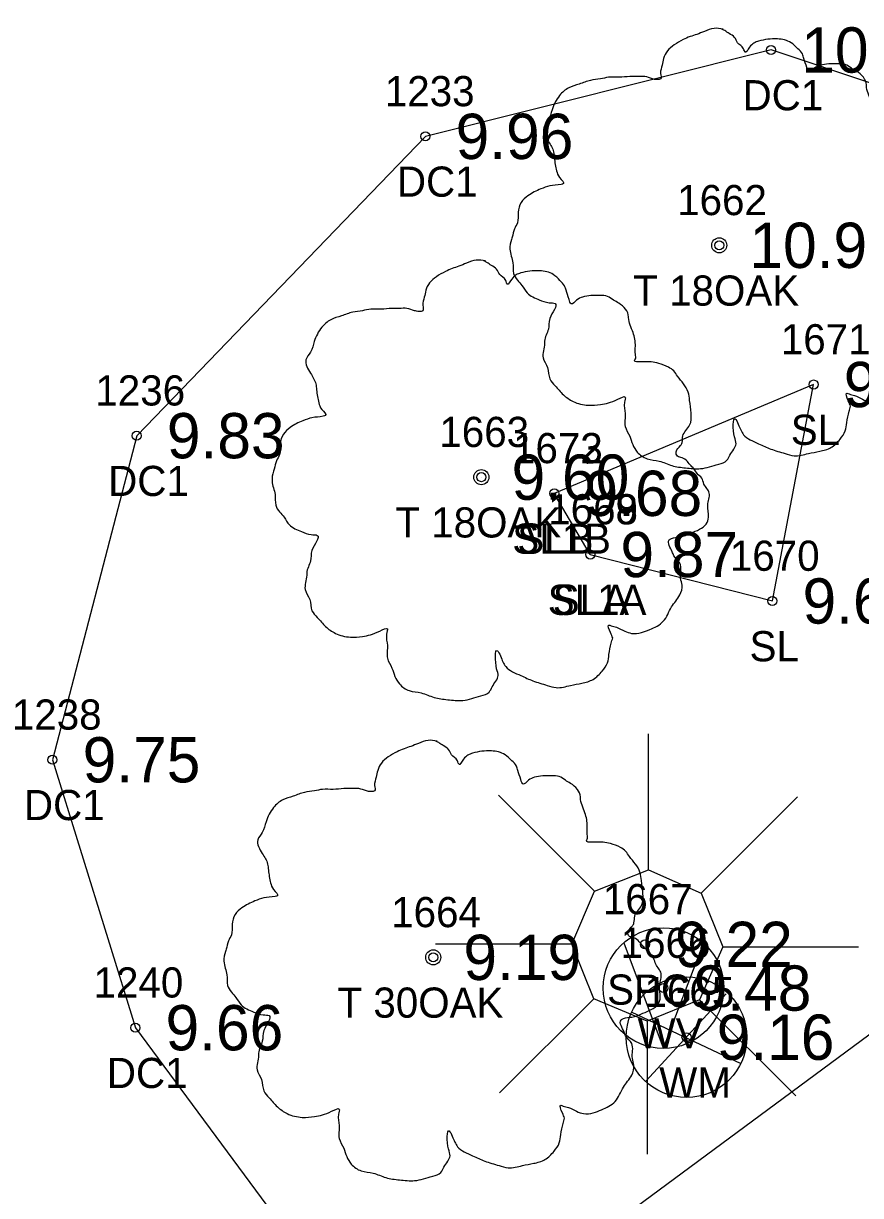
# Model space of a CAD drawing. Extents: x 2608598 to 2610682, y 641451 to 643526.
# Drawn here: x 2608949.52 to 2608977.28, y 643087.64 to 643126.49 of the extents above; entities that cross this region are included whole.
import ezdxf

# ---------------------------------------------------------------- set-up
doc = ezdxf.new("R2010")
doc.units = 0
for name, color, linetype in [('RD_EX_BldgApp', 7, 'Continuous'), ('RD_EX_BldgApp_txCode', 7, 'Continuous'), ('RD_EX_Conc', 7, 'Continuous'), ('RD_EX_Conc_txCode', 7, 'Continuous'), ('RD_EX_DR_Pipe', 7, 'Continuous'), ('RD_EX_TX_BldgApp_ELEV', 7, 'Continuous'), ('RD_EX_TX_Conc_ELEV', 7, 'Continuous'), ('RD_EX_TX_UT_ELEV', 7, 'Continuous'), ('RD_EX_TX_VEG_ELEV', 7, 'Continuous'), ('RD_EX_UT', 7, 'Continuous'), ('RD_EX_UT_txCode', 7, 'Continuous'), ('RD_EX_VEG', 7, 'Continuous'), ('RD_EX_VEG_txCode', 7, 'Continuous'), ('RD_SMD_Locator', 7, 'Continuous')]:
    doc.layers.add(name, color=color, linetype=linetype)

msp = doc.modelspace()

# ---------------------------------------------------------------- linework, layer by layer
at = {"layer": 'RD_EX_BldgApp'}
for p, q in [((2608970.241, 643098.432), (2608970.241, 643102.941)), ((2608968.453, 643097.734), (2608965.27, 643100.916)), ((2608971.991, 643097.662), (2608975.187, 643100.858)), ((2608967.71, 643095.97), (2608963.188, 643095.97)), ((2608972.715, 643095.888), (2608977.212, 643095.888)), ((2608968.429, 643094.158), (2608965.311, 643091.04)), ((2608971.937, 643094.133), (2608975.129, 643090.942)), ((2608970.2, 643093.426), (2608970.2, 643089.016))]:
    msp.add_line(p, q, dxfattribs=at)
msp.add_lwpolyline([(2608968.453, 643097.734), (2608970.241, 643098.432), (2608971.991, 643097.662), (2608972.715, 643095.888), (2608971.937, 643094.133), (2608970.2, 643093.426), (2608968.429, 643094.158), (2608967.71, 643095.97)], close=True, dxfattribs=at)
at = {"layer": 'RD_EX_Conc'}
msp.add_lwpolyline([(2609007.068, 643099.576), (2609002.027, 643107.424), (2608993.618, 643115.705), (2608984.79, 643122.118), (2608974.31, 643125.613), (2608962.852, 643122.749), (2608953.279, 643112.828), (2608950.487, 643102.085), (2608953.235, 643093.204), (2608962.509, 643080.657), (2608966.869, 643076.385), (2608971.662, 643073.57)], dxfattribs=at)
at = {"layer": 'RD_EX_DR_Pipe'}
msp.add_lwpolyline([(2609033.8, 643134.541), (2608952.289, 643074.289), (2608951.79, 643073.788), (2608897.865, 643033.571)], dxfattribs=at)
at = {"layer": 'RD_EX_UT'}
for p, q in [((2608970.742, 643092.525), (2608969.438, 643096.008)), ((2608970.742, 643092.525), (2608972.064, 643095.971)), ((2608970.155, 643091.431), (2608972.822, 643094.328)), ((2608969.674, 643093.726), (2608973.304, 643092.014))]:
    msp.add_line(p, q, dxfattribs=at)
for centre in [(2608970.742, 643094.518), (2608971.507, 643092.889)]:
    msp.add_circle(centre, 2, dxfattribs=at)
at = {"layer": 'RD_EX_VEG'}
msp.add_line((2608968.316, 643108.889), (2608967.124, 643110.916), dxfattribs=at)
msp.add_lwpolyline([(2608968.316, 643108.889), (2608974.353, 643107.349), (2608975.72, 643114.524), (2608967.124, 643110.916)], dxfattribs=at)
for centre, radius in [((2608972.591, 643119.138), 0.25), ((2608972.579, 643119.119), 0.0001), ((2608964.706, 643111.453), 0.25), ((2608964.694, 643111.434), 0.0001), ((2608963.11, 643095.536), 0.25), ((2608963.097, 643095.517), 0.0001)]:
    msp.add_circle(centre, radius, dxfattribs=at)
for points in [[(2608972.723, 643126.305), (2608972.423, 643126.33), (2608972.098, 643126.23), (2608971.848, 643126.13), (2608971.624, 643126.055), (2608971.399, 643125.955), (2608971.099, 643125.78), (2608970.874, 643125.58), (2608970.749, 643125.33), (2608970.699, 643125.105), (2608970.649, 643124.831), (2608970.649, 643124.656), (2608970.524, 643124.631), (2608970.374, 643124.656), (2608970.124, 643124.731), (2608969.874, 643124.731), (2608969.624, 643124.731), (2608969.275, 643124.706), (2608968.925, 643124.706), (2608968.65, 643124.656), (2608968.325, 643124.606), (2608967.95, 643124.481), (2608967.6, 643124.356), (2608967.3, 643124.106), (2608967.051, 643123.631), (2608966.926, 643123.281), (2608966.776, 643123.031), (2608966.926, 643122.582), (2608967.101, 643122.232), (2608967.125, 643122.032), (2608967.2, 643121.607), (2608967.3, 643121.382), (2608967.425, 643121.182), (2608967.35, 643121.157), (2608966.976, 643121.107), (2608966.676, 643121.007), (2608966.251, 643120.782), (2608966.026, 643120.557), (2608965.926, 643120.233), (2608965.901, 643119.883), (2608965.801, 643119.683), (2608965.726, 643119.408), (2608965.701, 643119.333), (2608965.651, 643119.008), (2608965.751, 643118.558), (2608965.776, 643118.208), (2608965.901, 643117.984), (2608966.051, 643117.809), (2608966.226, 643117.559), (2608966.626, 643117.334), (2608966.951, 643117.234), (2608967.15, 643117.209), (2608966.976, 643116.709), (2608966.926, 643116.359), (2608966.801, 643115.959), (2608966.801, 643115.885), (2608966.751, 643115.41), (2608966.901, 643115.085), (2608966.976, 643114.71), (2608967.15, 643114.485), (2608967.425, 643114.185), (2608967.75, 643113.96), (2608968.25, 643113.835), (2608968.65, 643113.86), (2608969.225, 643114.035), (2608969.474, 643114.11), (2608969.449, 643113.935), (2608969.474, 643113.56), (2608969.474, 643113.136), (2608969.624, 643112.811), (2608969.724, 643112.536), (2608969.874, 643112.286), (2608970.199, 643112.061), (2608970.599, 643111.986), (2608971.024, 643111.836), (2608971.474, 643111.761), (2608971.973, 643111.736), (2608972.573, 643111.886), (2608972.848, 643112.011), (2608972.948, 643112.186), (2608973.148, 643112.561), (2608973.098, 643112.786), (2608973.123, 643113.386), (2608973.223, 643113.211), (2608973.398, 643112.861), (2608973.898, 643112.561), (2608974.297, 643112.386), (2608974.772, 643112.236), (2608975.072, 643112.161), (2608975.547, 643112.236), (2608975.922, 643112.311), (2608976.296, 643112.436), (2608976.596, 643112.711), (2608976.771, 643112.986), (2608976.821, 643113.261), (2608976.896, 643113.635), (2608976.946, 643113.81)], [(2608976.946, 643113.81), (2608976.871, 643113.985), (2608976.821, 643114.235), (2608976.896, 643114.21), (2608977.071, 643114.16), (2608977.346, 643114.035), (2608977.571, 643113.96), (2608977.896, 643113.985), (2608978.171, 643114.085), (2608978.62, 643114.36), (2608978.895, 643114.835), (2608979.17, 643115.235), (2608979.245, 643115.56), (2608979.195, 643115.785), (2608979.17, 643116.284), (2608978.97, 643116.534), (2608978.92, 643116.659), (2608978.82, 643117.059), (2608978.895, 643117.109), (2608979.17, 643117.159), (2608979.545, 643117.284), (2608979.82, 643117.409), (2608980.045, 643117.584), (2608980.12, 643117.809), (2608980.095, 643118.208), (2608980.145, 643118.608), (2608980.07, 643118.758), (2608979.97, 643118.908), (2608979.895, 643119.108), (2608979.745, 643119.258), (2608979.645, 643119.408), (2608979.545, 643119.508), (2608979.42, 643119.658), (2608979.245, 643119.783), (2608979.095, 643119.833), (2608979.045, 643119.983), (2608979.195, 643120.183), (2608979.245, 643120.283), (2608979.27, 643120.507), (2608979.495, 643120.857), (2608979.545, 643121.257), (2608979.495, 643121.682), (2608979.445, 643121.957), (2608979.295, 643122.232), (2608979.095, 643122.482), (2608978.97, 643122.657), (2608978.795, 643122.781), (2608978.471, 643122.906), (2608978.221, 643122.956), (2608977.871, 643122.956), (2608977.671, 643123.006), (2608977.696, 643123.056), (2608977.696, 643123.206), (2608977.696, 643123.481), (2608977.621, 643123.931), (2608977.471, 643124.431), (2608977.471, 643124.456), (2608977.371, 643124.706), (2608977.146, 643124.906), (2608976.971, 643125.005), (2608976.771, 643125.13), (2608976.521, 643125.155), (2608976.222, 643125.155), (2608975.947, 643125.105), (2608975.747, 643125.005), (2608975.572, 643124.881), (2608975.497, 643125.03), (2608975.397, 643125.33), (2608975.347, 643125.48), (2608975.197, 643125.655), (2608974.972, 643125.855), (2608974.522, 643125.98), (2608973.898, 643125.905), (2608973.598, 643125.705), (2608973.448, 643125.53), (2608973.398, 643125.655), (2608973.198, 643125.855), (2608973.098, 643126.03), (2608972.923, 643126.155), (2608972.773, 643126.255), (2608972.673, 643126.305)], [(2608964.838, 643118.62), (2608964.538, 643118.645), (2608964.214, 643118.545), (2608963.964, 643118.445), (2608963.739, 643118.37), (2608963.514, 643118.27), (2608963.214, 643118.096), (2608962.989, 643117.896), (2608962.864, 643117.646), (2608962.814, 643117.421), (2608962.764, 643117.146), (2608962.764, 643116.971), (2608962.639, 643116.946), (2608962.489, 643116.971), (2608962.239, 643117.046), (2608961.989, 643117.046), (2608961.74, 643117.046), (2608961.39, 643117.021), (2608961.04, 643117.021), (2608960.765, 643116.971), (2608960.44, 643116.921), (2608960.065, 643116.796), (2608959.715, 643116.671), (2608959.416, 643116.421), (2608959.166, 643115.947), (2608959.041, 643115.597), (2608958.891, 643115.347), (2608959.041, 643114.897), (2608959.216, 643114.547), (2608959.241, 643114.347), (2608959.316, 643113.922), (2608959.416, 643113.698), (2608959.541, 643113.498), (2608959.466, 643113.473), (2608959.091, 643113.423), (2608958.791, 643113.323), (2608958.366, 643113.098), (2608958.141, 643112.873), (2608958.041, 643112.548), (2608958.016, 643112.198), (2608957.916, 643111.998), (2608957.841, 643111.723), (2608957.816, 643111.648), (2608957.766, 643111.324), (2608957.866, 643110.874), (2608957.891, 643110.524), (2608958.016, 643110.299), (2608958.166, 643110.124), (2608958.341, 643109.874), (2608958.741, 643109.649), (2608959.066, 643109.549), (2608959.266, 643109.524), (2608959.091, 643109.025), (2608959.041, 643108.675), (2608958.916, 643108.275), (2608958.916, 643108.2), (2608958.866, 643107.725), (2608959.016, 643107.4), (2608959.091, 643107.025), (2608959.266, 643106.801), (2608959.541, 643106.501), (2608959.865, 643106.276), (2608960.365, 643106.151), (2608960.765, 643106.176), (2608961.34, 643106.351), (2608961.59, 643106.426), (2608961.565, 643106.251), (2608961.59, 643105.876), (2608961.59, 643105.451), (2608961.74, 643105.126), (2608961.84, 643104.851), (2608961.989, 643104.601), (2608962.314, 643104.377), (2608962.714, 643104.302), (2608963.139, 643104.152), (2608963.589, 643104.077), (2608964.089, 643104.052), (2608964.688, 643104.202), (2608964.963, 643104.327), (2608965.063, 643104.502), (2608965.263, 643104.876), (2608965.213, 643105.101), (2608965.238, 643105.701), (2608965.338, 643105.526), (2608965.513, 643105.176), (2608966.013, 643104.876), (2608966.413, 643104.701), (2608966.887, 643104.551), (2608967.187, 643104.477), (2608967.662, 643104.551), (2608968.037, 643104.626), (2608968.412, 643104.751), (2608968.712, 643105.026), (2608968.886, 643105.301), (2608968.936, 643105.576), (2608969.011, 643105.951), (2608969.061, 643106.126)], [(2608969.061, 643106.126), (2608968.986, 643106.301), (2608968.936, 643106.551), (2608969.011, 643106.526), (2608969.186, 643106.476), (2608969.461, 643106.351), (2608969.686, 643106.276), (2608970.011, 643106.301), (2608970.286, 643106.401), (2608970.736, 643106.676), (2608971.011, 643107.15), (2608971.285, 643107.55), (2608971.36, 643107.875), (2608971.31, 643108.1), (2608971.285, 643108.6), (2608971.085, 643108.85), (2608971.035, 643108.975), (2608970.936, 643109.374), (2608971.011, 643109.424), (2608971.285, 643109.474), (2608971.66, 643109.599), (2608971.935, 643109.724), (2608972.16, 643109.899), (2608972.235, 643110.124), (2608972.21, 643110.524), (2608972.26, 643110.924), (2608972.185, 643111.074), (2608972.085, 643111.224), (2608972.01, 643111.424), (2608971.86, 643111.573), (2608971.76, 643111.723), (2608971.66, 643111.823), (2608971.535, 643111.973), (2608971.36, 643112.098), (2608971.21, 643112.148), (2608971.16, 643112.298), (2608971.31, 643112.498), (2608971.36, 643112.598), (2608971.385, 643112.823), (2608971.61, 643113.173), (2608971.66, 643113.573), (2608971.61, 643113.997), (2608971.56, 643114.272), (2608971.41, 643114.547), (2608971.21, 643114.797), (2608971.085, 643114.972), (2608970.911, 643115.097), (2608970.586, 643115.222), (2608970.336, 643115.272), (2608969.986, 643115.272), (2608969.786, 643115.322), (2608969.811, 643115.372), (2608969.811, 643115.522), (2608969.811, 643115.797), (2608969.736, 643116.246), (2608969.586, 643116.746), (2608969.586, 643116.771), (2608969.486, 643117.021), (2608969.261, 643117.221), (2608969.086, 643117.321), (2608968.886, 643117.446), (2608968.637, 643117.471), (2608968.337, 643117.471), (2608968.062, 643117.421), (2608967.862, 643117.321), (2608967.687, 643117.196), (2608967.612, 643117.346), (2608967.512, 643117.646), (2608967.462, 643117.796), (2608967.312, 643117.971), (2608967.087, 643118.171), (2608966.637, 643118.295), (2608966.013, 643118.221), (2608965.713, 643118.021), (2608965.563, 643117.846), (2608965.513, 643117.971), (2608965.313, 643118.171), (2608965.213, 643118.345), (2608965.038, 643118.47), (2608964.888, 643118.57), (2608964.788, 643118.62)], [(2608963.242, 643102.703), (2608962.942, 643102.728), (2608962.617, 643102.628), (2608962.367, 643102.528), (2608962.142, 643102.453), (2608961.917, 643102.353), (2608961.617, 643102.178), (2608961.393, 643101.978), (2608961.268, 643101.728), (2608961.218, 643101.504), (2608961.168, 643101.229), (2608961.168, 643101.054), (2608961.043, 643101.029), (2608960.893, 643101.054), (2608960.643, 643101.129), (2608960.393, 643101.129), (2608960.143, 643101.129), (2608959.793, 643101.104), (2608959.443, 643101.104), (2608959.169, 643101.054), (2608958.844, 643101.004), (2608958.469, 643100.879), (2608958.119, 643100.754), (2608957.819, 643100.504), (2608957.569, 643100.029), (2608957.444, 643099.679), (2608957.294, 643099.429), (2608957.444, 643098.98), (2608957.619, 643098.63), (2608957.644, 643098.43), (2608957.719, 643098.005), (2608957.819, 643097.78), (2608957.944, 643097.58), (2608957.869, 643097.555), (2608957.494, 643097.505), (2608957.194, 643097.405), (2608956.77, 643097.18), (2608956.545, 643096.956), (2608956.445, 643096.631), (2608956.42, 643096.281), (2608956.32, 643096.081), (2608956.245, 643095.806), (2608956.22, 643095.731), (2608956.17, 643095.406), (2608956.27, 643094.956), (2608956.295, 643094.607), (2608956.42, 643094.382), (2608956.57, 643094.207), (2608956.745, 643093.957), (2608957.144, 643093.732), (2608957.469, 643093.632), (2608957.669, 643093.607), (2608957.494, 643093.107), (2608957.444, 643092.757), (2608957.319, 643092.358), (2608957.319, 643092.283), (2608957.269, 643091.808), (2608957.419, 643091.483), (2608957.494, 643091.108), (2608957.669, 643090.883), (2608957.944, 643090.583), (2608958.269, 643090.358), (2608958.769, 643090.233), (2608959.169, 643090.258), (2608959.743, 643090.433), (2608959.993, 643090.508), (2608959.968, 643090.333), (2608959.993, 643089.959), (2608959.993, 643089.534), (2608960.143, 643089.209), (2608960.243, 643088.934), (2608960.393, 643088.684), (2608960.718, 643088.459), (2608961.118, 643088.384), (2608961.542, 643088.234), (2608961.992, 643088.159), (2608962.492, 643088.134), (2608963.092, 643088.284), (2608963.367, 643088.409), (2608963.467, 643088.584), (2608963.667, 643088.959), (2608963.617, 643089.184), (2608963.642, 643089.784), (2608963.741, 643089.609), (2608963.916, 643089.259), (2608964.416, 643088.959), (2608964.816, 643088.784), (2608965.291, 643088.634), (2608965.591, 643088.559), (2608966.065, 643088.634), (2608966.44, 643088.709), (2608966.815, 643088.834), (2608967.115, 643089.109), (2608967.29, 643089.384), (2608967.34, 643089.659), (2608967.415, 643090.034), (2608967.465, 643090.208)], [(2608967.465, 643090.208), (2608967.39, 643090.383), (2608967.34, 643090.633), (2608967.415, 643090.608), (2608967.59, 643090.558), (2608967.865, 643090.433), (2608968.09, 643090.358), (2608968.414, 643090.383), (2608968.689, 643090.483), (2608969.139, 643090.758), (2608969.414, 643091.233), (2608969.689, 643091.633), (2608969.764, 643091.958), (2608969.714, 643092.183), (2608969.689, 643092.682), (2608969.489, 643092.932), (2608969.439, 643093.057), (2608969.339, 643093.457), (2608969.414, 643093.507), (2608969.689, 643093.557), (2608970.064, 643093.682), (2608970.339, 643093.807), (2608970.564, 643093.982), (2608970.638, 643094.207), (2608970.614, 643094.607), (2608970.663, 643095.006), (2608970.589, 643095.156), (2608970.489, 643095.306), (2608970.414, 643095.506), (2608970.264, 643095.656), (2608970.164, 643095.806), (2608970.064, 643095.906), (2608969.939, 643096.056), (2608969.764, 643096.181), (2608969.614, 643096.231), (2608969.564, 643096.381), (2608969.714, 643096.581), (2608969.764, 643096.681), (2608969.789, 643096.906), (2608970.014, 643097.255), (2608970.064, 643097.655), (2608970.014, 643098.08), (2608969.964, 643098.355), (2608969.814, 643098.63), (2608969.614, 643098.88), (2608969.489, 643099.055), (2608969.314, 643099.18), (2608968.989, 643099.305), (2608968.739, 643099.354), (2608968.389, 643099.354), (2608968.19, 643099.404), (2608968.215, 643099.454), (2608968.215, 643099.604), (2608968.215, 643099.879), (2608968.14, 643100.329), (2608967.99, 643100.829), (2608967.99, 643100.854), (2608967.89, 643101.104), (2608967.665, 643101.304), (2608967.49, 643101.404), (2608967.29, 643101.529), (2608967.04, 643101.554), (2608966.74, 643101.554), (2608966.465, 643101.504), (2608966.265, 643101.404), (2608966.09, 643101.279), (2608966.015, 643101.429), (2608965.916, 643101.728), (2608965.866, 643101.878), (2608965.716, 643102.053), (2608965.491, 643102.253), (2608965.041, 643102.378), (2608964.416, 643102.303), (2608964.116, 643102.103), (2608963.966, 643101.928), (2608963.916, 643102.053), (2608963.716, 643102.253), (2608963.617, 643102.428), (2608963.442, 643102.553), (2608963.292, 643102.653), (2608963.192, 643102.703)]]:
    msp.add_spline(points, degree=3, dxfattribs=at)
at = {"layer": 'RD_SMD_Locator'}
for centre in [(2608974.31, 643125.613), (2608962.852, 643122.749), (2608972.591, 643119.138), (2608975.72, 643114.524), (2608953.279, 643112.828), (2608964.706, 643111.453), (2608967.124, 643110.916), (2608967.124, 643110.916), (2608968.316, 643108.889), (2608968.316, 643108.889), (2608974.353, 643107.349), (2608950.487, 643102.085), (2608970.127, 643095.967), (2608963.11, 643095.536), (2608970.742, 643094.518), (2608953.235, 643093.204), (2608971.507, 643092.889)]:
    msp.add_circle(centre, 0.15, dxfattribs=at)

# ---------------------------------------------------------------- texts
at = {"layer": 'RD_EX_BldgApp_txCode'}
for s, p in [('1667', (2608968.733, 643096.967)), ('SPG', (2608968.875, 643093.967))]:
    msp.add_text(s, height=1, dxfattribs=at).set_placement(p)
at = {"layer": 'RD_EX_Conc_txCode'}
for s, p in [('1233', (2608961.505, 643123.749)), ('DC1', (2608973.365, 643123.613)), ('DC1', (2608961.907, 643120.749)), ('1236', (2608951.909, 643113.828)), ('DC1', (2608952.334, 643110.828)), ('1238', (2608949.141, 643103.085)), ('DC1', (2608949.542, 643100.085)), ('1240', (2608951.849, 643094.204)), ('DC1', (2608952.29, 643091.204))]:
    msp.add_text(s, height=1, dxfattribs=at).set_placement(p)
at = {"layer": 'RD_EX_TX_BldgApp_ELEV'}
msp.add_text('9.22', height=1.5, dxfattribs=at).set_placement((2608971.127, 643095.217))
at = {"layer": 'RD_EX_TX_Conc_ELEV'}
for s, p in [('10.06', (2608975.31, 643124.863)), ('9.96', (2608963.852, 643121.999)), ('9.83', (2608954.279, 643112.078)), ('9.75', (2608951.487, 643101.335)), ('9.66', (2608954.235, 643092.454))]:
    msp.add_text(s, height=1.5, dxfattribs=at).set_placement(p)
at = {"layer": 'RD_EX_TX_UT_ELEV'}
for s, p in [('9.48', (2608971.742, 643093.768)), ('9.16', (2608972.507, 643092.139))]:
    msp.add_text(s, height=1.5, dxfattribs=at).set_placement(p)
at = {"layer": 'RD_EX_TX_VEG_ELEV'}
for s, p in [('10.98', (2608973.591, 643118.388)), ('9.80', (2608976.72, 643113.774)), ('9.60', (2608965.706, 643110.703)), ('9.68', (2608968.124, 643110.166)), ('9.68', (2608968.124, 643110.166)), ('9.87', (2608969.316, 643108.139)), ('9.87', (2608969.316, 643108.139)), ('9.68', (2608975.353, 643106.599)), ('9.19', (2608964.11, 643094.786))]:
    msp.add_text(s, height=1.5, dxfattribs=at).set_placement(p)
at = {"layer": 'RD_EX_UT_txCode'}
for s, p in [('1666', (2608969.325, 643095.518)), ('1665', (2608970.113, 643093.889)), ('WV', (2608969.884, 643092.518)), ('WM', (2608970.602, 643090.889))]:
    msp.add_text(s, height=1, dxfattribs=at).set_placement(p)
at = {"layer": 'RD_EX_VEG_txCode'}
for s, p in [('1662', (2608971.197, 643120.138)), ('T 18OAK', (2608969.741, 643117.138)), ('1671', (2608974.633, 643115.524)), ('SL', (2608974.964, 643112.524)), ('1663', (2608963.313, 643112.453)), ('1672', (2608965.754, 643111.916)), ('1673', (2608965.754, 643111.916)), ('1668', (2608966.922, 643109.889)), ('1669', (2608966.922, 643109.889)), ('T 18OAK', (2608961.856, 643109.453)), ('SL1B', (2608965.731, 643108.916)), ('SLB', (2608965.896, 643108.916)), ('1670', (2608972.944, 643108.349)), ('SL1A', (2608966.906, 643106.889)), ('SLA', (2608967.072, 643106.889)), ('SL', (2608973.597, 643105.349)), ('1664', (2608961.716, 643096.536)), ('T 30OAK', (2608959.937, 643093.536))]:
    msp.add_text(s, height=1, dxfattribs=at).set_placement(p)

doc.saveas('drawing.dxf')
